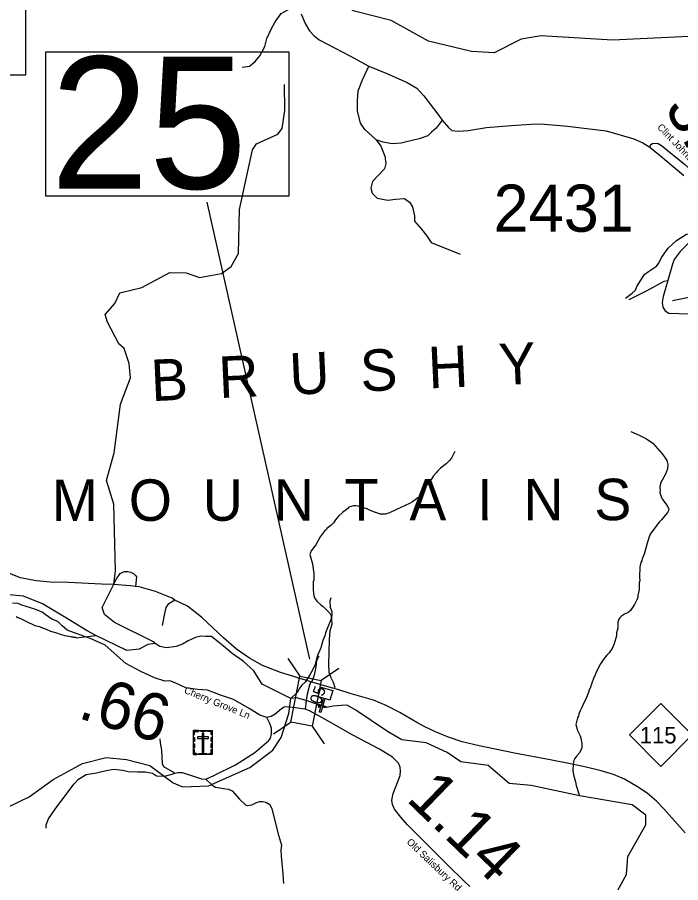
# Model space of a CAD drawing. Extents: x 1248089 to 1457196, y 820910 to 988753.
# Drawn here: x 1394305 to 1401339, y 860169 to 869349 of the extents above; entities that cross this region are included whole.
import ezdxf

# ---------------------------------------------------------------- set-up
doc = ezdxf.new("R2010")
doc.units = 0
for name, color, linetype in [('Exist Cultural Cemetery CELL', 7, 'Continuous'), ('Exist Cultural Church CELL', 7, 'Continuous'), ('Exist Geographical Mountain Summit Label', 7, 'Continuous'), ('Exist Hydrographic Creek Single Shore', 7, 'Continuous'), ('Exist Hydrographic Misc Water Feature', 7, 'Continuous'), ('Exist Road Non-System Type 51', 7, 'Continuous'), ('Exist Road Primary NC Attributed', 7, 'Continuous'), ('Exist Road Primary NC Shield CELL', 7, 'Continuous'), ('Exist Road Primary NC Shield Number Label', 7, 'Continuous'), ('Exist Road Secondary Structure Standard Bridge CELL', 7, 'Continuous'), ('Exist Road Secondary Structure Standard Bridge Number Label', 7, 'Continuous'), ('Exist Road Secondary Type 51 Attributed', 7, 'Continuous'), ('Exist Road Secondary Type 51 Label', 7, 'Continuous'), ('Prop GRAU CAT1 Cell', 7, 'Continuous'), ('Prop Lane Lines', 7, 'Continuous')]:
    doc.layers.add(name, color=color, linetype=linetype)

msp = doc.modelspace()

# ---------------------------------------------------------------- linework, layer by layer
at = {"layer": 'Exist Cultural Cemetery CELL'}
for points in [[(1396173.6, 861783.8), (1396372.7, 861783.8), (1396372.7, 861529.2), (1396173.6, 861529.2)], [(1396173.6, 861740.5), (1396185, 861740.5), (1396185, 861772.7), (1396225.5, 861772.7), (1396225.5, 861783.8), (1396173.6, 861783.8)], [(1396247.7, 861783.8), (1396299.5, 861783.8), (1396299.5, 861772.4), (1396247.7, 861772.4)], [(1396372.8, 861740.5), (1396361.4, 861740.5), (1396361.4, 861772.7), (1396320.9, 861772.7), (1396320.9, 861783.8), (1396372.8, 861783.8)], [(1396173.6, 861666.4), (1396173.6, 861709.7), (1396185, 861709.7), (1396185, 861666.4)], [(1396214.4, 861715.8), (1396214.4, 861697.1), (1396332.2, 861697.1), (1396332.2, 861715.8)], [(1396282.6, 861754.5), (1396264, 861754.5), (1396264, 861551.7), (1396282.6, 861551.7)], [(1396361.4, 861667.4), (1396361.4, 861710.7), (1396372.8, 861710.7), (1396372.8, 861667.4)], [(1396173.6, 861599.1), (1396173.6, 861642.5), (1396185, 861642.5), (1396185, 861599.1)], [(1396206.7, 861529.3), (1396206.7, 861540.7), (1396184.7, 861540.7), (1396184.7, 861581.2), (1396173.6, 861581.2), (1396173.6, 861529.3)], [(1396339.6, 861529.2), (1396339.6, 861540.7), (1396361.6, 861540.7), (1396361.6, 861581.1), (1396372.7, 861581.1), (1396372.7, 861529.2)], [(1396361.3, 861601.5), (1396361.3, 861644.8), (1396372.7, 861644.8), (1396372.7, 861601.5)], [(1396231.1, 861540.7), (1396315.9, 861540.7), (1396315.9, 861529.3), (1396231.1, 861529.3)]]:
    msp.add_lwpolyline(points, close=True, dxfattribs=at)
at = {"layer": 'Exist Cultural Church CELL'}
msp.add_lwpolyline([(1397620.7, 862105.6), (1397566, 862121.4), (1397544.7, 862048.4), (1397575.4, 862039.4), (1397570.9, 862024), (1397540.2, 862033), (1397523.3, 861975.3), (1397508, 861979.8), (1397524.8, 862037.5), (1397494.1, 862046.5), (1397498.6, 862061.8), (1397529.3, 862052.8), (1397550.6, 862125.9), (1397495.3, 862142.2), (1397525.2, 862244.4), (1397650.6, 862207.8)], close=True, dxfattribs=at)
at = {"layer": 'Exist Hydrographic Creek Single Shore'}
for points in [[(1395766.8, 862708.1), (1395687.7, 862697.1), (1395597.9, 862646.6), (1395465.5, 862630.6), (1395139.2, 862791.1), (1395047, 862841.6), (1394808.2, 862986.1), (1394571.7, 863128.3), (1394370.8, 863208.5), (1394219.5, 863222.3), (1394077.6, 863240.6), (1393985.4, 863291.1), (1393814.8, 863490.1)], [(1397204.4, 862122.4), (1396901.5, 862275.1), (1396851.4, 862353.9), (1396813.3, 862416), (1396698.8, 862518.6), (1396582.4, 862601.8), (1396491.6, 862678.7), (1396439.6, 862722.3), (1396363.9, 862779.6), (1396300.1, 862781.9), (1396250.4, 862784.2), (1396193.7, 862770.5), (1396115.7, 862733.8), (1396056.6, 862699.4), (1395990.4, 862674.1), (1395888.7, 862660.4), (1395817.8, 862676.4), (1395766.8, 862708.1)], [(1400671.2, 860089.9), (1400766.1, 860255.5), (1400779.2, 860445.7), (1400969.1, 860783.2), (1400971.2, 860884.9), (1400823.1, 860996.3), (1400267, 861091.6), (1399752.2, 861201.7), (1399519.1, 861222.9), (1399298.2, 861411.1), (1399007.1, 861449.7), (1398863, 861551), (1398641.4, 861653.4), (1398382.3, 861684.1), (1398228.9, 861772.8), (1397894.8, 861997.9), (1397802.8, 862052.5), (1397737.6, 862048), (1397654.9, 862043.4), (1397583.8, 862028.6), (1397367.3, 862102.8), (1397264.2, 862130.1), (1397204.4, 862122.4)]]:
    msp.add_lwpolyline(points, dxfattribs=at)
at = {"layer": 'Exist Hydrographic Misc Water Feature'}
for points in [[(1401426.2, 869145.2), (1400617.2, 869105.8), (1399859.1, 869153.9), (1399649.1, 869115.4), (1399363.1, 868973.4), (1399122.1, 868984.9), (1398665.1, 869095.8), (1398270.1, 869313.9), (1397880.1, 869413.7), (1397318.1, 869681), (1397205.1, 869827.8), (1397165.1, 869936.8), (1397060, 870080.2), (1396940.1, 870325.5), (1396693.1, 870511), (1396387.1, 870619)], [(1395766.8, 862708.1), (1395756.1, 862720), (1395335, 862928.8), (1395228.1, 863013), (1395205, 863088.9), (1395327, 863335.9), (1395347, 863476.8), (1395328.1, 864186.2), (1395250, 864437.2), (1395331, 864727.8), (1395400, 865245.2), (1395506, 865525.4), (1395492.1, 865676.6), (1395437, 865835.3), (1395380, 865885.7), (1395260.1, 866114.6), (1395236.1, 866197.1), (1395339, 866313.3), (1395391, 866427.1), (1395626.1, 866481.4), (1395921.1, 866643), (1396096.1, 866639.4), (1396237.1, 866587.3), (1396471.1, 866631.9), (1396573, 866705.3), (1396651.1, 866845), (1396660.1, 867310.9), (1396799.1, 867941.7), (1396842.1, 868006.5), (1397069.1, 868110.2), (1397112.1, 868168.5), (1397141, 868361.6), (1397138.1, 868634.2)], [(1401477.2, 866386.7), (1401251.2, 866342)], [(1400811.5, 864956.3), (1400898.3, 864915.6), (1400977.7, 864876.2), (1401044.6, 864830.5), (1401144, 864720.1), (1401165.3, 864691.6), (1401192.2, 864646.9), (1401203.3, 864606.6), (1401198.1, 864558.7), (1401176.7, 864503.4), (1401126.5, 864408.6), (1401117.2, 864360.9), (1401120.7, 864336.8), (1401119.9, 864304.8), (1401131, 864264.6), (1401146.3, 864234.1), (1401183.2, 864187.3), (1401200.4, 864158.9), (1401211.9, 864134.6), (1401211.5, 864118.6), (1401200.9, 864094.9), (1401135, 864016.6), (1401110.4, 863993.2), (1401021.5, 863875.4), (1401013.2, 863859.6), (1400983, 863772.5), (1400952.2, 863653.2), (1400931, 863605.8), (1400926.4, 863581.9), (1400918, 863566.1), (1400904.9, 863518.4), (1400902.1, 863406.6), (1400905.4, 863374.5), (1400900.8, 863350.6), (1400899.1, 863278.7), (1400890.4, 863246.9), (1400889.9, 863230.9), (1400885.7, 863223), (1400885.1, 863199), (1400876.6, 863175.3), (1400849.2, 863120), (1400805.7, 863057), (1400783.2, 863035.6), (1400742.7, 863016.6), (1400710.2, 862995.5), (1400693.8, 862979.9), (1400683.5, 862964.2), (1400674.6, 862932.4), (1400673.1, 862868.5), (1400660, 862820.8), (1400659.2, 862788.8), (1400635.1, 862701.5), (1400611.9, 862654.1), (1400580.7, 862606.9), (1400556.2, 862583.5), (1400523.2, 862544.3), (1400489.9, 862489.2), (1400448, 862410.2), (1400424.6, 862354.8), (1400418.4, 862347), (1400394.6, 862275.6), (1400386.3, 862259.8), (1400386.1, 862251.8), (1400364.9, 862204.4), (1400364.8, 862196.4), (1400332.8, 862117.2), (1400307.7, 862069.8), (1400288.5, 862022.3), (1400271.7, 861990.8), (1400259, 861959.1), (1400254.4, 861935.2), (1400246, 861919.4), (1400228.3, 861848), (1400246.7, 861783.5), (1400273.4, 861726.9), (1400280.8, 861702.7), (1400291.5, 861646.4), (1400290.3, 861598.4), (1400271.1, 861550.9), (1400234.2, 861511.9), (1400217.6, 861488.3), (1400207, 861464.6), (1400198.1, 861424.8), (1400196.6, 861360.9), (1400203.3, 861312.8), (1400225.7, 861240.2), (1400232.6, 861200), (1400267, 861091.6)], [(1398945.6, 864743.1), (1398907.9, 864672), (1398889.4, 864648.5), (1398852.4, 864611.4), (1398793.4, 864566.9), (1398762.6, 864539.7), (1398746.1, 864516.1), (1398717.3, 864484.8), (1398692.4, 864445.4), (1398671.8, 864422), (1398663.4, 864406.2), (1398638.7, 864374.8), (1398617.7, 864335.3), (1398584.5, 864288.2), (1398551.6, 864251.1), (1398496.7, 864210.5), (1398464.2, 864191.3), (1398326.6, 864126.7), (1398245.6, 864090.7), (1398205.3, 864077.8), (1398157.3, 864079), (1398125.5, 864087.7), (1398109.7, 864096.1), (1398101.7, 864096.3), (1398038.3, 864122), (1398014.6, 864134.5), (1398006.6, 864134.7), (1397990.8, 864143.1), (1397982.8, 864143.3), (1397919.4, 864164.9), (1397895.4, 864167.5), (1397871.3, 864166.1), (1397820.9, 864151.4), (1397808.6, 864137.7), (1397751.6, 864097.1), (1397710.6, 864058.1), (1397677.7, 864018.9), (1397656.9, 863987.5), (1397628.2, 863958.2), (1397587.4, 863925.2), (1397583.2, 863917.3), (1397558.7, 863894), (1397517.2, 863839), (1397471.2, 863752.3), (1397454.8, 863736.7), (1397419.6, 863689.5), (1397408.7, 863649.8), (1397436.4, 863553.2), (1397449.9, 863448.9), (1397448.1, 863376.9), (1397443.7, 863361), (1397441.4, 863265.2), (1397445.2, 863257.1), (1397444.7, 863233.1), (1397448.2, 863217), (1397457.6, 863190.7), (1397480.7, 863156.2), (1397521.9, 863117.1), (1397547.4, 863098.6), (1397617.7, 863028.8), (1397631.3, 863008.4), (1397634.9, 862992.3), (1397634.3, 862968.4), (1397574.7, 862818), (1397565.9, 862786.2), (1397544.7, 862738.7), (1397522.8, 862659.3), (1397488.8, 862580.2), (1397462.6, 862484.8), (1397441.5, 862437.4), (1397407.9, 862374.2), (1397356, 862295.6), (1397323.7, 862265.6), (1397302.2, 862236.9), (1397273.6, 862186.8), (1397204.4, 862122.4)], [(1394293.6, 862991.9), (1394309.4, 862983.5), (1394333.2, 862977), (1394396.5, 862943.3), (1394491.4, 862899), (1394539.1, 862885.8), (1394578.7, 862868.8), (1394610.5, 862860), (1394658, 862838.9), (1394721.7, 862821.2), (1394761.2, 862804.3), (1394808.9, 862791.1), (1394872.7, 862781.6), (1394880.7, 862777.4), (1394896.7, 862776.9), (1394904.6, 862772.7), (1394920.6, 862772.3), (1394928.5, 862768.1), (1395139.2, 862791.1)], [(1392917.1, 860144.3), (1393096.1, 860288.4), (1393616.1, 860435.6), (1393807.1, 860392.3), (1393913.1, 860298.3), (1394022.1, 860319.1), (1394107.1, 860386.2), (1394142, 860467.6), (1394175.1, 860893.7), (1394227, 860981.3), (1394430, 861079), (1394684.1, 861264.3), (1394996.1, 861435.3), (1395247.1, 861495.9), (1395463.1, 861475.2), (1395712.1, 861411), (1395959.1, 861228.8), (1396058, 861187.4), (1396333.1, 861198.2), (1396771.1, 861389.8), (1397016.2, 861575.1), (1397102.1, 861708), (1397183.1, 861962.5), (1397204.4, 862122.4)]]:
    msp.add_lwpolyline(points, dxfattribs=at)
at = {"layer": 'Exist Road Non-System Type 51'}
for points in [[(1396690.9, 868820.5), (1396767.1, 868831.9), (1396828, 868881.4), (1396877.4, 868938.6), (1396930.7, 869037.6), (1396949.8, 869125.2), (1396995.4, 869224.2), (1397041.1, 869300.4), (1397102, 869388), (1397181.9, 869429.9), (1397288.5, 869445.1)], [(1398808.9, 868258.6), (1398748.1, 868171.1), (1398698.7, 868129.2), (1398656.8, 868091.1), (1398565.4, 868060.6), (1398447.5, 868030.2), (1398375.1, 868014.9), (1398280, 868007.3), (1398184.8, 868022.6), (1398108.7, 868049.2), (1397990.7, 868159.7), (1397945, 868224.4), (1397910.8, 868357.7), (1397910.8, 868464.4), (1397918.4, 868567.2), (1397964.1, 868685.3), (1398034.1, 868831.5)], [(1401011.6, 867972.2), (1401022.7, 867999.9), (1401040.6, 868011.2), (1401056.9, 868012.9), (1401099.1, 868009.6), (1401136.5, 867988.5), (1401378.8, 867789.9), (1401416.2, 867757.4), (1401440.6, 867752.5), (1401482.9, 867770.4), (1401525.2, 867804.6), (1401582.1, 867858.3), (1401656.9, 867938), (1401652, 867972.2), (1401640.6, 868195.1), (1401658.5, 868247.2), (1401692.6, 868323.1)], [(1398108.7, 868049.2), (1398158.2, 867981.3), (1398203.8, 867874.7), (1398211.4, 867798.5), (1398200, 867741.3), (1398135.3, 867672.8), (1398070.6, 867608), (1398055.4, 867535.7), (1398066.8, 867482.3), (1398120.1, 867429), (1398234.3, 867410), (1398314.2, 867421.4), (1398409.4, 867425.2), (1398462.6, 867387.1), (1398496.9, 867337.6), (1398515.9, 867242.4), (1398515.9, 867185.2), (1398592.1, 867101.4), (1398645.3, 867032.9), (1398694.8, 866960.5), (1398999.3, 866834.8)], [(1400752.5, 866370), (1400823.2, 866421.2), (1400860.8, 866455.8), (1400875.8, 866493.4), (1400940.5, 866600.3), (1400960.1, 866624.4), (1400999.2, 866653), (1401083.4, 866708.6), (1401107.5, 866740.3), (1401136, 866800.5), (1401208.2, 866901.3), (1401260.9, 866949.5), (1401295.5, 866981.1), (1401399.3, 867047.3), (1401450.4, 867053.3), (1401491, 867057.9), (1401523, 867056.9)], [(1400794.4, 866353.8), (1400982.4, 866451.6), (1401164.4, 866549.4), (1401204.7, 866556.6)], [(1395326.1, 863333.2), (1395357.9, 863391.3), (1395397.2, 863448), (1395415.7, 863460), (1395441.9, 863468.8), (1395477.9, 863468.8), (1395504, 863463.3), (1395536.8, 863450.2), (1395559.7, 863426.2), (1395569.5, 863413.1), (1395557.5, 863312.7)], [(1395975.1, 863167.9), (1395902, 863118.7), (1395880.2, 863089.3), (1395866, 863024.9), (1395840.9, 862898.3)], [(1397674.9, 862234.6), (1397658.3, 862292.4), (1397629.4, 862350.3), (1397610.2, 862399.9), (1397608.8, 862486.7), (1397612.9, 862609.2), (1397614.3, 862748.3), (1397623.9, 862840.6), (1397642.9, 862913.8), (1397641.6, 862963.4), (1397644.3, 863039.2), (1397626.4, 863088.7), (1397623.7, 863157.6), (1397631.9, 863196.2)], [(1397428.2, 862300.7), (1397449.1, 862351.7), (1397461.5, 862387.5), (1397465.7, 862420.5), (1397476.7, 862482.5), (1397476.7, 862505.9), (1397483.5, 862534.9), (1397505.6, 862576.2)], [(1395975, 861330.4), (1396007.2, 861339.9), (1396054.7, 861338), (1396195.2, 861292.4), (1396258.9, 861271.7), (1396302.5, 861267.9), (1396388, 861307.8), (1396617.6, 861417.9), (1396822.6, 861549), (1396973.8, 861678.9), (1396989, 861703.6), (1397000.4, 861749.1), (1397000.4, 861808), (1396983.3, 861857.4), (1396952.2, 861920.8)], [(1395975, 861330.4), (1395859.2, 861396.9), (1395844, 861431.1), (1395836.4, 861573.5), (1395823.1, 861653.3), (1395819.3, 861697)], [(1394612.9, 860746.2), (1394611, 860782.3), (1394637.6, 860845), (1394707.8, 860947.5), (1394903.3, 861213.5), (1394954.6, 861266.7), (1395034.3, 861317.9), (1395144.4, 861335), (1395246.9, 861357.8), (1395330.4, 861373), (1395422.6, 861364.6), (1395479.6, 861349.4), (1395584, 861343.7), (1395661.8, 861345.6), (1395737.7, 861330.4), (1395779.5, 861303.8), (1395864.9, 861300), (1395946.5, 861319), (1395975, 861330.4)], [(1396302.5, 861267.9), (1396371, 861202.8), (1396407, 861181.9), (1396490.5, 861168.6), (1396545.6, 861161), (1396583.6, 861142), (1396661.4, 861054.6), (1396724, 860995.7), (1396744.9, 860988.1), (1396792.3, 860995.7), (1396834.1, 861016.6), (1396872.1, 861031.8), (1396908.1, 861031.8), (1396940.4, 861022.3), (1396984.1, 860999.5), (1397003, 860953.9), (1397075.2, 860674.7), (1397105.3, 860567.4), (1397099.6, 860516.1), (1397103.4, 860451.5), (1397109.1, 860371.7), (1397118.6, 860303.4), (1397128.1, 860160.9)]]:
    msp.add_lwpolyline(points, dxfattribs=at)
at = {"layer": 'Exist Road Primary NC Attributed'}
for points in [[(1397418.4, 862299), (1397316.2, 862330.5), (1397094.2, 862399.6), (1396905.6, 862474.5), (1396768.7, 862550.4), (1396627.7, 862647.3), (1396492.9, 862767.4), (1396259.2, 862986.5), (1396108.3, 863101.6), (1395975.1, 863167.9), (1395948.3, 863185.9), (1395769.3, 863257.5), (1395596.7, 863306), (1395557.5, 863312.7), (1395506.2, 863316.5), (1395326.1, 863333.2), (1395197.7, 863337.4), (1394846.6, 863352), (1394657.2, 863356.3), (1394503.5, 863371), (1394339.3, 863404.7), (1394204.5, 863457.4)], [(1401386.3, 860698.1), (1401162.1, 860952.6), (1401083.6, 861035.8), (1400984.4, 861117.8), (1400880.9, 861186.8), (1400743, 861266.6), (1400626.6, 861318.4), (1400495.1, 861357.2), (1400337.8, 861396), (1400190.1, 861425.8), (1399955.2, 861471.1), (1399575.8, 861544.4), (1399200.8, 861619.9), (1399023.2, 861664.4), (1398868, 861716.2), (1398738.6, 861767.9), (1398626.6, 861824), (1398542.5, 861869.3), (1398361.5, 861975), (1398217, 862048.4), (1398083.4, 862106.6), (1397836, 862177.9), (1397713.3, 862215.4), (1397588.9, 862250.4), (1397418.4, 862299)]]:
    msp.add_lwpolyline(points, dxfattribs=at)
at = {"layer": 'Exist Road Primary NC Shield CELL'}
msp.add_lwpolyline([(1400795.8, 861736.4), (1401128.8, 862069.4), (1401461.8, 861736.4), (1401128.8, 861403.4)], close=True, dxfattribs=at)
at = {"layer": 'Exist Road Secondary Structure Standard Bridge CELL'}
for p, q in [((1397172.8, 862546.6), (1397299.5, 862359)), ((1397714.5, 862441.7), (1397526.9, 862315)), ((1397209.4, 861871.5), (1397021.8, 861744.8)), ((1397431.6, 861828.5), (1397558.3, 861640.9))]:
    msp.add_line(p, q, dxfattribs=at)
msp.add_lwpolyline([(1397526.9, 862315), (1397432.7, 861828.3), (1397205.3, 861872.3), (1397299.5, 862359)], close=True, dxfattribs=at)
at = {"layer": 'Exist Road Secondary Structure Standard Bridge Number Label'}
msp.add_line((1397408.5, 862539), (1396319.2, 867388), dxfattribs=at)
for points in [[(1390676.7, 870272.4), (1394392.6, 870272.4), (1394392.6, 868735.9), (1390676.7, 868735.9)], [(1394607.8, 868981.5), (1397184.4, 868981.5), (1397184.4, 867452.2), (1394607.8, 867452.2)]]:
    msp.add_lwpolyline(points, close=True, dxfattribs=at)
at = {"layer": 'Exist Road Secondary Type 51 Attributed'}
for points in [[(1397315, 869385.4), (1397356.3, 869283.2), (1397402.5, 869205.3), (1397453.6, 869151.8), (1397507.1, 869108), (1397830.5, 868940.1), (1398034.1, 868831.5), (1398223.7, 868751.2), (1398437.7, 868656.3), (1398539.8, 868595.5), (1398615.2, 868515.2), (1398765.9, 868323), (1398808.9, 868258.6), (1398876.9, 868178.3), (1398913.4, 868149.1), (1398979, 868139.4), (1399086, 868146.7), (1399280.5, 868178.3), (1399540.7, 868200.2), (1399752.2, 868214.8), (1399855.6, 868217.2), (1400137.7, 868195.3), (1400548.6, 868144.2), (1400842.7, 868059.1), (1400936.3, 868018.4), (1401011.6, 867972.2), (1401123.5, 867879.7), (1401371.5, 867670.5)], [(1401523, 867056.9), (1401332.2, 866864.7), (1401269, 866778.3), (1401250.9, 866731.8), (1401204.7, 866556.6), (1401152.5, 866387.5), (1401142.7, 866323), (1401151.2, 866272.6), (1401173.1, 866236.1), (1401213.2, 866210.5), (1401430.8, 866202)], [(1397357.1, 862009), (1397253.9, 862025.2), (1397157.6, 862035.5), (1397135.5, 862031.2), (1397105.6, 862014.1), (1397040.9, 861955.3), (1396995.8, 861931.7), (1396952.2, 861920.8), (1396875.9, 861946.3), (1396765.1, 862015.3), (1396596.2, 862111.7), (1396470.8, 862155.3), (1396320.1, 862211.7), (1396216.6, 862218.9), (1396093.1, 862235.3), (1395986.8, 862284.1), (1395923.3, 862311.4), (1395870.6, 862307.8), (1395759.8, 862342.3), (1395616.3, 862409.6), (1395456.5, 862493.2), (1395237.6, 862688.5), (1395095.9, 862752.2), (1394834.4, 862848.5), (1394779.1, 862895), (1394734.5, 862941.2), (1394670.9, 862964.8), (1394601.9, 863015.7), (1394567.6, 863037.4), (1394489.6, 863070.3), (1394354.8, 863112.5), (1394312.7, 863129.3), (1394253.8, 863133.5)], [(1397418.4, 862299), (1397404.8, 862265.7), (1397379.2, 862170.2), (1397367.3, 862102.8)], [(1397367.3, 862102.8), (1397357.1, 862009)], [(1399104.8, 860127.9), (1399044.4, 860183.9), (1398869.5, 860354.1), (1398442.7, 860783.8), (1398373.5, 860863.4), (1398304.2, 860948.9), (1398283.6, 860997.6), (1398276.2, 861046.2), (1398291, 861115.5), (1398327.8, 861213.5), (1398364.6, 861306.4), (1398369, 861353.6), (1398366.1, 861396.3), (1398348.4, 861437.6), (1398285, 861499.5), (1398145, 861586.5), (1397861.2, 861734.7), (1397582.8, 861892.5), (1397494.4, 861941.2), (1397403.1, 861992), (1397357.1, 862009)]]:
    msp.add_lwpolyline(points, dxfattribs=at)

# ---------------------------------------------------------------- texts
at = {"layer": 'Exist Geographical Mountain Summit Label'}
for s, rotation, p in [('B  R  U  S  H  Y', 2.63309, (1395730.6, 865276.3)), ('M  O  U  N  T  A  I  N  S', 0.08391, (1394670.6, 864005.7))]:
    msp.add_text(s, height=440, rotation=rotation, dxfattribs=at).set_placement(p)
at = {"layer": 'Exist Road Primary NC Shield Number Label'}
msp.add_text('115', height=175, dxfattribs=at).set_placement((1400904.9, 861646.7))
at = {"layer": 'Exist Road Secondary Structure Standard Bridge Number Label'}
msp.add_text('25', height=1400, dxfattribs=at).set_placement((1394658, 867531.3))
at = {"layer": 'Exist Road Secondary Type 51 Label'}
for s, rotation, p in [('Clint Johnson Rd', 313.77094, (1401085.1, 868177.3)), ('Cherry Grove Ln', 337.95721, (1396067.6, 862183.4)), ('Old Salisbury Rd', 316.44091, (1398427.5, 860593.1))]:
    msp.add_text(s, height=75, rotation=rotation, dxfattribs=at).set_placement(p)
at = {"layer": 'Prop GRAU CAT1 Cell'}
for s, height, rotation, p in [('3.60', 500, 299.56508, (1401160.2, 868395.9)), ('.66', 500, 342.68649, (1394934.4, 861920.2)), ('.05', 125, 70.51202, (1397503.4, 862007.1)), ('1.14', 500, 315.94561, (1398417.7, 861046.5))]:
    msp.add_text(s, height=height, rotation=rotation, dxfattribs=at).set_placement(p)
at = {"layer": 'Prop Lane Lines'}
msp.add_text('2431', height=500, dxfattribs=at).set_placement((1399355.3, 867074.3))

doc.saveas('drawing.dxf')
